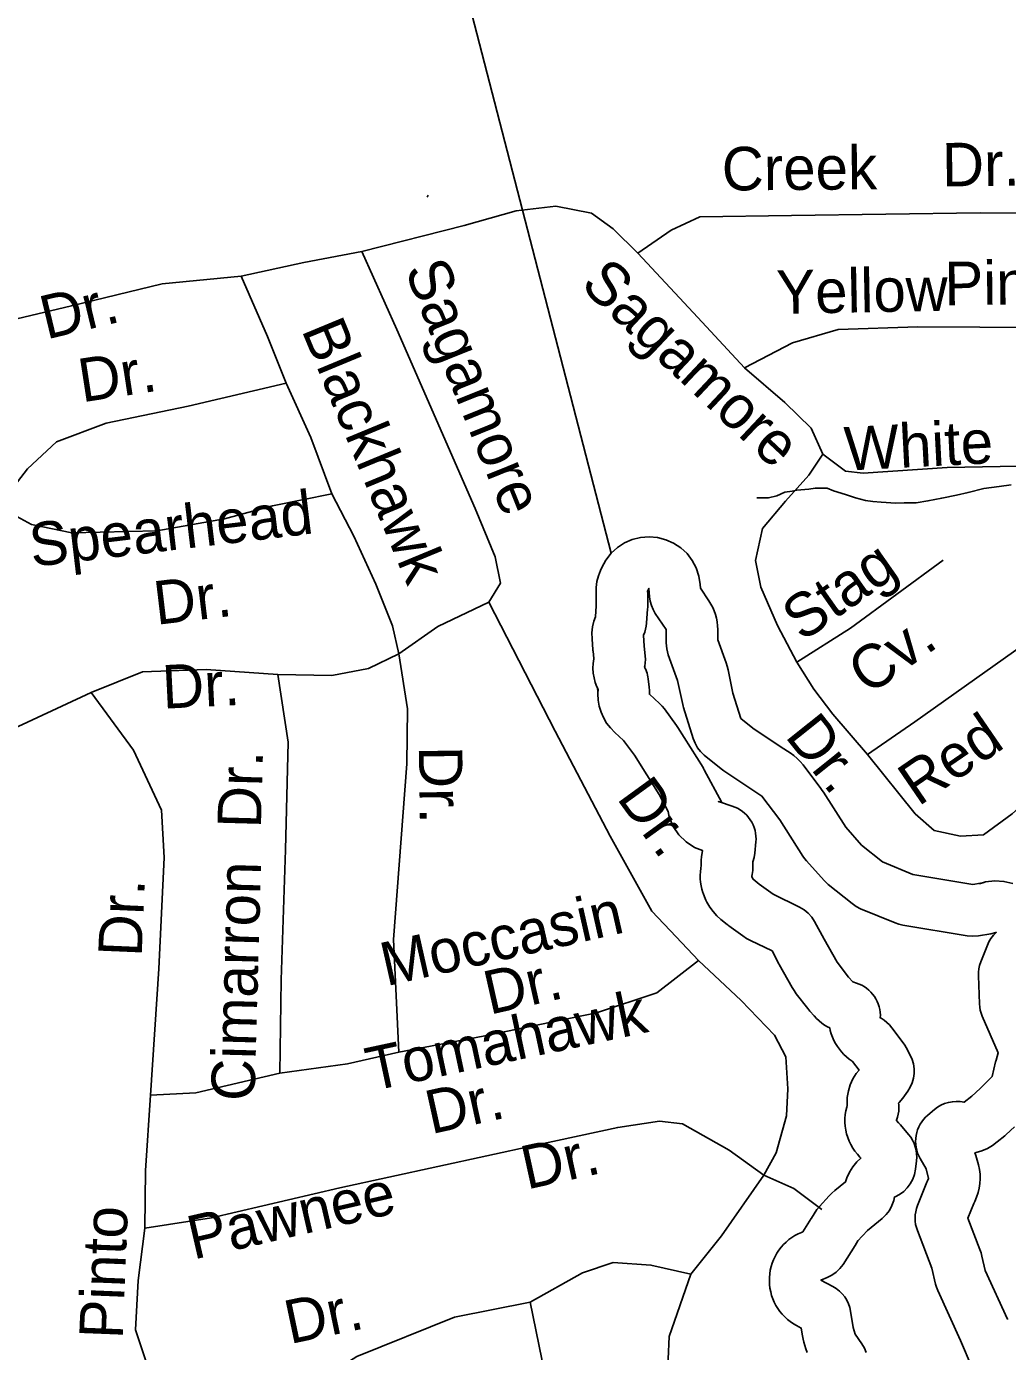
# Model space of a CAD drawing. Extents: x 2126262 to 2293712, y 749403 to 919119.
# Drawn here: x 2232455 to 2234597, y 815280 to 818171 of the extents above; entities that cross this region are included whole.
import ezdxf

# ---------------------------------------------------------------- set-up
doc = ezdxf.new("R2010")
doc.units = 0
for name, color, linetype in [('Exist Hydrographic Creek Single Shore', 7, 'Continuous'), ('Exist Hydrographic Lake Shore', 7, 'Continuous'), ('Exist Hydrographic Misc Water Feature', 7, 'Continuous'), ('Exist Road Non-System Type 51', 7, 'Continuous'), ('Exist Road Non-System Type 51 Label', 7, 'Continuous')]:
    doc.layers.add(name, color=color, linetype=linetype)

msp = doc.modelspace()

# ---------------------------------------------------------------- linework, layer by layer
at = {"layer": 'Exist Hydrographic Creek Single Shore'}
msp.add_lwpolyline([(2233731.3, 817021.7), (2233001.9, 819844.2), (2233004, 819887.3), (2233053.9, 819954.6), (2233100.6, 820014.8), (2233167.9, 820103.8), (2233222.2, 820184.2), (2233294.9, 820279.8), (2233338, 820335.6), (2233371.7, 820386.7), (2233408.6, 820451.9), (2233446.6, 820526.8)], dxfattribs=at)
at = {"layer": 'Exist Hydrographic Lake Shore'}
for points in [[(2234159.3, 815278.3), (2234156.5, 815286.5), (2234152.3, 815300.8), (2234150.5, 815307.5), (2234149.2, 815314.3), (2234146.3, 815331.5), (2234136.1, 815337), (2234129.2, 815341), (2234122.6, 815345.5), (2234116.4, 815350.4), (2234110.5, 815355.8), (2234105, 815361.6), (2234100, 815367.7), (2234095.4, 815374.2), (2234091.2, 815381), (2234087.6, 815388), (2234084.4, 815395.3), (2234081.8, 815402.8), (2234079.7, 815410.5), (2234078.2, 815418.3), (2234077.2, 815426.2), (2234076.8, 815434.1), (2234076.9, 815442.1), (2234077.6, 815450), (2234078.9, 815457.9), (2234080.7, 815465.6), (2234083, 815473.2), (2234085.9, 815480.6), (2234089.3, 815487.8), (2234093.2, 815494.7), (2234097.6, 815501.4), (2234102.4, 815507.7), (2234107.7, 815513.6), (2234113.4, 815519.2), (2234119.4, 815524.4), (2234125.8, 815529.1), (2234132.6, 815533.3), (2234139.6, 815537.1), (2234146.8, 815540.3), (2234149.7, 815541.5), (2234168.4, 815570.4), (2234169, 815571.5), (2234180.4, 815590), (2234186.3, 815596.3), (2234186.2, 815596.4), (2234207.6, 815620), (2234213.4, 815625.9), (2234219.6, 815631.4), (2234242.9, 815650.4), (2234245.8, 815659.1), (2234251.6, 815671.6), (2234259, 815683.2), (2234267.7, 815693.9), (2234276.6, 815702.4), (2234274.6, 815704.5), (2234268.9, 815710.7), (2234263.6, 815717.3), (2234258.8, 815724.3), (2234254.6, 815731.6), (2234251, 815739.2), (2234247.9, 815747.1), (2234245.4, 815755.2), (2234243.6, 815763.4), (2234242.3, 815771.8), (2234241.7, 815780.2), (2234241.8, 815788.7), (2234242.4, 815797.1), (2234243.7, 815805.5), (2234245.6, 815813.7), (2234246.6, 815816.7), (2234246.3, 815820.8), (2234246.9, 815834.8), (2234249.4, 815848.7), (2234253.5, 815862.1), (2234259.3, 815874.9), (2234266.6, 815886.9), (2234272.6, 815894.4), (2234258.4, 815913.3), (2234257.4, 815913.9), (2234251.2, 815918.3), (2234245.3, 815923.1), (2234239.7, 815928.3), (2234234.5, 815933.8), (2234229.6, 815939.7), (2234225.2, 815945.9), (2234221.2, 815952.4), (2234217.7, 815959.1), (2234214.6, 815966.1), (2234212, 815973.2), (2234209.9, 815980.6), (2234208.6, 815986.2), (2234203.8, 815988.7), (2234197.3, 815992.6), (2234191.1, 815997), (2234185.2, 816001.7), (2234179.7, 816006.9), (2234174.5, 816012.4), (2234165.4, 816022.8), (2234163, 816025.5), (2234160.7, 816028.4), (2234135.6, 816060.9), (2234130.8, 816067.7), (2234126.5, 816074.7), (2234098.4, 816124.9), (2234098, 816125.6), (2234097.7, 816126.2), (2234082.6, 816154.1), (2234035.5, 816177), (2234026.8, 816181.7), (2234018.6, 816187.2), (2233988.7, 816208.9), (2233986.6, 816210.4), (2233984.6, 816212), (2233971.1, 816222.8), (2233962, 816230.9), (2233953.9, 816240), (2233946.7, 816249.8), (2233940.7, 816260.4), (2233938.3, 816265.3), (2233935, 816272.6), (2233932.2, 816280), (2233931.6, 816281.7), (2233929.4, 816289.1), (2233927.8, 816296.5), (2233926.6, 816304.1), (2233926, 816311.8), (2233925.9, 816319.4), (2233926.3, 816327.1), (2233927.2, 816334.7), (2233928.3, 816340.3), (2233928, 816343.5), (2233928, 816351.9), (2233928.7, 816360.3), (2233929.9, 816368.6), (2233931, 816373.1), (2233913.5, 816380.2), (2233895.1, 816392.3), (2233879.4, 816407.7), (2233867, 816425.8), (2233858.3, 816446.1), (2233855.7, 816458.5), (2233836, 816495.5), (2233782.4, 816581), (2233758.8, 816613.4), (2233739.3, 816631.1), (2233729.9, 816640.8), (2233721.7, 816651.5), (2233714.9, 816663.2), (2233709.4, 816675.5), (2233705.5, 816688.4), (2233703.2, 816701.7), (2233702.5, 816715.2), (2233702.7, 816718.7), (2233702.7, 816718.8), (2233702.7, 816719.1), (2233702.6, 816717.9), (2233702.7, 816719.5), (2233701.6, 816727.9), (2233700.5, 816730.2), (2233696.9, 816740), (2233694.3, 816750.2), (2233692.6, 816760.5), (2233691.9, 816771), (2233692.1, 816781.4), (2233693.4, 816791.8), (2233693.5, 816792.6), (2233692, 816808.1), (2233691.9, 816809.5), (2233691.7, 816810.9), (2233690, 816834.8), (2233689.7, 816847.9), (2233691.1, 816861), (2233693.9, 816873.8), (2233697.2, 816883.4), (2233698.9, 816907.3), (2233698.9, 816931.3), (2233698.8, 816934.3), (2233699, 816947.2), (2233700.6, 816960), (2233703.7, 816972.5), (2233708.3, 816984.5), (2233711, 816990.7), (2233719.9, 817007.1), (2233731.3, 817021.7), (2233745.1, 817034.3), (2233760.7, 817044.4), (2233777.7, 817051.8), (2233795.8, 817056.3), (2233814.4, 817057.8), (2233832.9, 817056.2), (2233850.9, 817051.5), (2233867.9, 817044), (2233883.5, 817033.7), (2233897.1, 817021.1), (2233908.4, 817006.3), (2233917.2, 816989.9), (2233923.1, 816972.2), (2233926.1, 816953.9), (2233926.7, 816945.4), (2233945, 816918.2), (2233949.4, 816911.1), (2233953.3, 816903.7), (2233956.6, 816896.1), (2233959.3, 816888.2), (2233961.4, 816880.2), (2233963, 816872), (2233963.9, 816863.7), (2233964.2, 816855.4), (2233964.2, 816832.7), (2233982.3, 816782.8), (2233984.8, 816775.3), (2233986.7, 816767.7), (2233997.4, 816716.9), (2234014.7, 816661.6), (2234041.1, 816639.9), (2234102.7, 816598.9), (2234122.3, 816586.1), (2234130.1, 816580.5), (2234137.4, 816574.2), (2234144.1, 816567.3), (2234150.3, 816559.9), (2234189.4, 816508.4), (2234192.1, 816504.6), (2234194.7, 816500.7), (2234243.5, 816423.9), (2234278.3, 816385.1), (2234323.9, 816348.3), (2234390.3, 816320.9), (2234521, 816299.3), (2234537.9, 816302.1), (2234544.7, 816303.7), (2234535.5, 816300.8), (2234548.9, 816304.9), (2234568.7, 816307.2), (2234588.6, 816306), (2234607.9, 816301.4)], [(2234519.2, 815244.8), (2234493.9, 815304.6), (2234444.3, 815413.6), (2234441.6, 815420.4), (2234439.6, 815427.4), (2234431.3, 815462.4), (2234399.9, 815544.2), (2234397.7, 815550.8), (2234396.1, 815557.6), (2234395.2, 815564.5), (2234394.9, 815571.5), (2234395.2, 815578.4), (2234396.2, 815585.3), (2234397.9, 815592.1), (2234400.1, 815598.7), (2234419, 815646.4), (2234420.3, 815649.4), (2234421.7, 815652.4), (2234424.5, 815658.1), (2234418.9, 815678.7), (2234405.9, 815701.5), (2234402.9, 815707.3), (2234400.4, 815713.3), (2234398.5, 815719.5), (2234397.1, 815725.8), (2234396.3, 815732.3), (2234396, 815738.8), (2234396.3, 815745.3), (2234397.1, 815751.7), (2234398.5, 815758.1), (2234400.5, 815764.3), (2234403, 815770.3), (2234406, 815776.1), (2234409.4, 815781.5), (2234413.4, 815786.7), (2234417.8, 815791.5), (2234422.5, 815795.9), (2234437, 815808.1), (2234443.9, 815813.4), (2234451.4, 815817.7), (2234459.3, 815821.2), (2234467.6, 815823.8), (2234476.2, 815825.3), (2234484.8, 815825.9), (2234493.5, 815825.5), (2234502, 815824), (2234502.1, 815824), (2234518.5, 815837.6), (2234536.9, 815854.1), (2234563.1, 815880.6), (2234570.5, 815912.2), (2234571, 815914.1), (2234571.5, 815916), (2234576.2, 815932.1), (2234541.5, 816011.6), (2234539, 816018.2), (2234537.1, 816025), (2234535.9, 816031.9), (2234535.3, 816038.9), (2234533.1, 816099.9), (2234533.2, 816107.6), (2234534.1, 816115.3), (2234535.8, 816122.8), (2234538.2, 816130.1), (2234552.7, 816166.7), (2234556.2, 816174.4), (2234560.5, 816181.6), (2234565.7, 816188.3), (2234571.5, 816194.3), (2234572.1, 816194.8), (2234571, 816194.3), (2234560.2, 816191.7), (2234533, 816187.3), (2234520.8, 816186.3), (2234508.7, 816187.3), (2234367.8, 816210.6), (2234359.5, 816212.5), (2234351.4, 816215.3), (2234276, 816246.3), (2234266.3, 816251.2), (2234257.4, 816257.4), (2234205.2, 816299.5), (2234200.7, 816303.5), (2234196.6, 816307.8), (2234157.7, 816351), (2234153.8, 816355.8), (2234150.2, 816360.9), (2234099.8, 816440.4), (2234060.7, 816491.9), (2234041, 816504.8), (2234040.7, 816505), (2234040.5, 816505.2), (2233977.2, 816547.3), (2233974.2, 816549.4), (2233971.3, 816551.7), (2233934.7, 816581.6), (2233926.8, 816589.2), (2233920, 816597.7), (2233914.6, 816607.2), (2233910.6, 816617.4), (2233889.5, 816685.1), (2233888.5, 816688.4), (2233887.7, 816691.9), (2233876.6, 816744.4), (2233856.2, 816800.5), (2233854.3, 816806.7), (2233852.9, 816813.1), (2233852, 816819.6), (2233851.7, 816826.1), (2233851.7, 816855.4), (2233827.9, 816890.7), (2233823, 816899.1), (2233819.3, 816908), (2233816.7, 816917.3), (2233815.3, 816926.9), (2233813.9, 816945.3), (2233811.2, 816939.1), (2233811.4, 816933.7), (2233811.4, 816906), (2233811.4, 816903.3), (2233811.2, 816900.7), (2233809, 816869.6), (2233808.2, 816862.8), (2233806.8, 816856), (2233804.7, 816849.5), (2233802.1, 816843.2), (2233803.9, 816819.3), (2233806.1, 816798.1), (2233806.4, 816790.4), (2233806, 816782.8), (2233804.8, 816775.2), (2233804.4, 816773.5), (2233805.3, 816771.7), (2233807, 816767.9), (2233808.6, 816764), (2233809.9, 816760), (2233811, 816756), (2233811.9, 816751.9), (2233812.5, 816747.7), (2233814.7, 816730), (2233815.3, 816722.5), (2233815.1, 816714.9), (2233815, 816714.4), (2233837.4, 816694.1), (2233842.7, 816688.6), (2233847.6, 816682.7), (2233874.2, 816646.1), (2233875.7, 816644), (2233877.1, 816641.8), (2233932, 816554.1), (2233933.4, 816551.9), (2233934.6, 816549.6), (2233972.9, 816477.8), (2233965.6, 816479.9), (2233966.8, 816479.6), (2233967.9, 816479.2), (2233995.6, 816470.3), (2234001.6, 816468.2), (2234007.3, 816465.5), (2234012.8, 816462.3), (2234018, 816458.7), (2234022.9, 816454.7), (2234027.4, 816450.3), (2234031.6, 816445.5), (2234035.3, 816440.3), (2234038.6, 816434.9), (2234041.4, 816429.2), (2234043.7, 816423.3), (2234045.5, 816417.3), (2234046.8, 816411.1), (2234047.5, 816404.8), (2234047.8, 816398.4), (2234047.5, 816392.1), (2234045.2, 816367.7), (2234043.7, 816358.2), (2234041, 816348.9), (2234040.5, 816347.6), (2234040.5, 816347.4), (2234041.1, 816338.7), (2234040.7, 816329.9), (2234039.2, 816321.3), (2234038.3, 816317.3), (2234038.9, 816315.6), (2234041.4, 816310.7), (2234054.9, 816299.9), (2234084.8, 816278.1), (2234142.6, 816250), (2234152.7, 816244.1), (2234161.6, 816236.7), (2234169.4, 816228.1), (2234175.7, 816218.3), (2234196.6, 816179.9), (2234224.7, 816129.7), (2234249.8, 816097.1), (2234258.9, 816086.7), (2234266.9, 816084.2), (2234272.8, 816082.1), (2234278.4, 816079.4), (2234283.8, 816076.4), (2234288.9, 816072.9), (2234293.7, 816068.9), (2234298.2, 816064.6), (2234302.3, 816060), (2234306, 816055), (2234309.3, 816049.7), (2234312.2, 816044.2), (2234314.5, 816038.5), (2234316.4, 816032.5), (2234317.8, 816026.5), (2234318.7, 816020.3), (2234319.1, 816014.1), (2234318.9, 816008.2), (2234320.7, 816007.2), (2234327.3, 816003), (2234333.4, 815998.2), (2234339, 815992.7), (2234344, 815986.7), (2234369, 815953.5), (2234372.3, 815948.7), (2234375.2, 815943.7), (2234384, 815927.1), (2234388.3, 815917.6), (2234391.2, 815907.6), (2234392.6, 815897.3), (2234392.7, 815886.9), (2234391.3, 815876.6), (2234388.5, 815866.6), (2234384.3, 815857.1), (2234378.9, 815848.2), (2234367.8, 815832.7), (2234360.1, 815823.5), (2234358.7, 815822.4), (2234359.2, 815818.9), (2234359.6, 815811.9), (2234359.2, 815805), (2234358.3, 815798.1), (2234356.7, 815791.3), (2234354.5, 815784.7), (2234354.2, 815784), (2234358.7, 815779.5), (2234360.9, 815777.2), (2234363, 815774.8), (2234380.8, 815753.7), (2234385.4, 815747.6), (2234389.4, 815741.1), (2234392.7, 815734.2), (2234395.2, 815726.9), (2234397.1, 815719.5), (2234398.1, 815711.9), (2234398.4, 815704.3), (2234397.9, 815696.6), (2234395.7, 815677.8), (2234393.5, 815666.8), (2234389.8, 815656.3), (2234384.5, 815646.4), (2234377.9, 815637.4), (2234370, 815629.6), (2234360.9, 815622.9), (2234351.1, 815617.7), (2234350.2, 815617.5), (2234348.2, 815609.7), (2234344.3, 815598.6), (2234338.8, 815588.3), (2234331.7, 815578.9), (2234323.2, 815570.8), (2234290.8, 815544.3), (2234269.4, 815520.7), (2234269.9, 815521.8), (2234267.3, 815516.5), (2234264.3, 815511.5), (2234237.6, 815470.4), (2234230.7, 815461.3), (2234222.5, 815453.4), (2234213.2, 815446.8), (2234203, 815441.8), (2234189.3, 815436.2), (2234215.7, 815422), (2234223, 815417.5), (2234229.8, 815412.2), (2234235.9, 815406.2), (2234241.2, 815399.6), (2234245.8, 815392.3), (2234249.5, 815384.6), (2234252.4, 815376.5), (2234254.2, 815368.2), (2234260.1, 815332.8), (2234264.4, 815318.4), (2234278.9, 815297), (2234284.2, 815287.9), (2234288.2, 815278.2)], [(2234611.9, 815770.2), (2234593.5, 815753.8), (2234592, 815752.5), (2234590.5, 815751.2), (2234574.2, 815737.6), (2234563.8, 815729.9), (2234552.6, 815723.5), (2234540.8, 815718.3), (2234528.4, 815714.6), (2234525.4, 815714.1), (2234527.4, 815708.3), (2234533, 815687.7), (2234535.3, 815677.7), (2234536.6, 815667.5), (2234537, 815657.2), (2234536.5, 815647), (2234535, 815636.8), (2234532.6, 815626.9), (2234529.3, 815617.2), (2234525.1, 815607.8), (2234523, 815603.5), (2234510.1, 815570.9), (2234536.3, 815502.8), (2234538.8, 815495.6), (2234540.8, 815488.3), (2234548.2, 815456.8), (2234596.3, 815351.2), (2234596.8, 815349.9)]]:
    msp.add_lwpolyline(points, dxfattribs=at)
for points in [[(2233702.9, 816721.2), (2233703.1, 816724.6), (2233703.1, 816724.6), (2233702.9, 816721.7)], [(2233703.1, 816724.6), (2233703.1, 816724.6), (2233703.1, 816724.7), (2233703.1, 816724.6)], [(2233703.2, 816724.9), (2233703.2, 816725.9), (2233703.2, 816724.9)]]:
    msp.add_lwpolyline(points, close=True, dxfattribs=at)
at = {"layer": 'Exist Hydrographic Misc Water Feature'}
msp.add_line((2233331.9, 817802.8), (2233329.9, 817798.8), dxfattribs=at)
msp.add_lwpolyline([(2234604.7, 817171.4), (2234578.7, 817167.2), (2234544.6, 817162.8), (2234510.6, 817154.6), (2234485, 817148.4), (2234453, 817142.2), (2234422.8, 817135.9), (2234397, 817131.7), (2234370.9, 817131.5), (2234352.9, 817131.4), (2234320.9, 817133.1), (2234302.9, 817134.9), (2234286.9, 817136.8), (2234264.9, 817142.6), (2234243, 817150.4), (2234216.9, 817158.2), (2234203, 817164.1), (2234190.9, 817164), (2234177, 817163.9), (2234162.8, 817161.8), (2234137, 817159.5), (2234126.9, 817157.5), (2234110.9, 817155.4), (2234092.9, 817147.2), (2234075.1, 817143.1), (2234061.1, 817143), (2234049.2, 817142.9)], dxfattribs=at)
at = {"layer": 'Exist Road Non-System Type 51'}
for points in [[(2233789.9, 817676.2), (2233736.1, 817730), (2233688.7, 817763.5), (2233610.5, 817778.9), (2233524, 817769.1), (2233411, 817737), (2233187, 817680.4)], [(2235060.6, 817760.9), (2234936.3, 817763.5), (2234537.2, 817764.9), (2234124.8, 817758.6), (2233925.2, 817755.8), (2233862.4, 817726.5), (2233789.9, 817676.2)], [(2233187, 817680.4), (2233060.7, 817656), (2232923.9, 817626.6)], [(2233187, 817680.4), (2233263.7, 817510), (2233434.7, 817119.6), (2233478.7, 817014.2), (2233489.8, 816956.9), (2233464.7, 816915)], [(2233789.9, 817676.2), (2233921, 817536.5), (2234022.9, 817426.2)], [(2232923.9, 817626.6), (2232751.6, 817609.4), (2232553.4, 817561.9), (2232434.1, 817533.3), (2232351.7, 817474.7), (2232235.9, 817348.9), (2232060.8, 817149.9)], [(2232923.9, 817626.6), (2232981.8, 817494.6), (2233022.3, 817392.7)], [(2235057.7, 817516.3), (2234806.5, 817513.5), (2234401.1, 817515.6), (2234226.7, 817510), (2234127.6, 817480.7), (2234022.9, 817426.2)], [(2234022.9, 817426.2), (2234110.8, 817350.8), (2234168, 817294.9), (2234193.9, 817238.3)], [(2233022.3, 817392.7), (2232808.1, 817343.1), (2232629.5, 817305.4), (2232520.6, 817264.9), (2232457.8, 817206.2), (2232393.6, 817123.8)], [(2233022.3, 817392.7), (2233076, 817274.7), (2233122.1, 817151.7)], [(2234136.8, 816784.6), (2234094.8, 816864), (2234058.5, 816947.8), (2234046.6, 817005.8), (2234062, 817075.6), (2234112.2, 817135.7), (2234163.2, 817192.2), (2234193.9, 817238.3)], [(2234193.9, 817238.3), (2234242.7, 817200.6), (2234281.8, 817196.4), (2234464.6, 817209), (2234812.8, 817215.3), (2235043, 817225.1), (2235076, 817237.1)], [(2232393.6, 817123.8), (2232466.2, 817084.7), (2232554.1, 817066.5), (2232739.7, 817070.7), (2232887.6, 817097.3), (2232992.3, 817125.2), (2233122.1, 817151.7)], [(2233122.1, 817151.7), (2233170.2, 817058.9), (2233217.7, 816954.1), (2233254, 816863.3), (2233267.9, 816802.1)], [(2234291, 816582.8), (2234394.3, 816654), (2234830.4, 816963.4), (2234998.5, 817078.6), (2235076.7, 817123.3)], [(2234136.8, 816784.6), (2234254, 816858.6), (2234456.2, 817006.5)], [(2233267.9, 816802.1), (2233353, 816862.2), (2233464.7, 816915)], [(2233464.7, 816915), (2233609.1, 816633.8), (2233729.1, 816404.8), (2233820.5, 816240.7), (2233873.6, 816184.8), (2233922.4, 816133.1)], [(2231434.2, 816870.6), (2231448.1, 816793.8), (2231469.1, 816714.1), (2231516.5, 816644.3), (2231562.6, 816619.2), (2231651.9, 816612.2), (2231928.9, 816607.3), (2232205.2, 816594.7), (2232351, 816603.8), (2232596.6, 816718.3)], [(2235106, 816846.8), (2235009.7, 816783.9), (2234842.2, 816665.2), (2234607.1, 816453.6), (2234544.3, 816407.5), (2234494, 816404.7), (2234436.8, 816417.3), (2234394.9, 816453.6), (2234291, 816582.8)], [(2233004.1, 816757.4), (2233122.1, 816755.3), (2233201.6, 816770.7), (2233267.9, 816802.1)], [(2233267.9, 816802.1), (2233286.7, 816682.7), (2233285.3, 816562.6), (2233256.7, 816179.2), (2233267.9, 815933.4)], [(2234291, 816582.8), (2234215.6, 816670.8), (2234173.8, 816725.2), (2234136.8, 816784.6)], [(2232596.6, 816718.3), (2232708.3, 816763), (2232847.8, 816768.6), (2233004.1, 816757.4)], [(2233004.1, 816757.4), (2233026.5, 816609.4), (2233020.9, 816374.7), (2233011.1, 816091.2), (2233008.3, 815887.3)], [(2232596.6, 816718.3), (2232688.8, 816592.6), (2232750.2, 816461.3), (2232755.7, 816358), (2232744.6, 816114.9), (2232726.4, 815839.8)], [(2233267.9, 815933.4), (2233452.1, 815968.3), (2233699.8, 816019.3), (2233831, 816062.6), (2233922.4, 816133.1)], [(2233922.4, 816133.1), (2234015.2, 816045.8), (2234087.8, 815970.4), (2234112.9, 815922.9), (2234117.1, 815853.1), (2234114.3, 815794.4), (2234092, 815713.4), (2234064.7, 815665.2)], [(2233008.3, 815887.3), (2233156.3, 815908.2), (2233267.9, 815933.4)], [(2232726.4, 815839.8), (2232824.8, 815844.7), (2233008.3, 815887.3)], [(2232726.4, 815839.8), (2232715.3, 815675), (2232713.9, 815549.3)], [(2232713.9, 815549.3), (2232859, 815571.6), (2233139.5, 815637.3), (2233567.2, 815730.2), (2233745.9, 815769.3), (2233837.3, 815782.5), (2233887.5, 815776.9), (2233989.4, 815719.7), (2234064.7, 815665.2)], [(2234064.7, 815665.2), (2233972.6, 815532.5), (2233905.7, 815448.7)], [(2234064.7, 815665.2), (2234130.3, 815635.9), (2234191.7, 815589.8)], [(2232713.9, 815549.3), (2232699.2, 815435.4), (2232693.6, 815327.9), (2232727.1, 815227.3)], [(2233554.7, 815388), (2233669.1, 815452.2), (2233736.1, 815474.6), (2233818.4, 815469), (2233905.7, 815448.7)], [(2233905.7, 815448.7), (2233858.2, 815313.2), (2233854, 815214.1), (2233868, 815098.1), (2233920.3, 814759.4), (2233949.6, 814657.5), (2234004, 814593.2), (2234101, 814521.3)], [(2232984.6, 815142.8), (2233053.7, 815191), (2233176.5, 815269.2), (2233389.3, 815355.1), (2233554.7, 815388)], [(2233554.7, 815388), (2233586.8, 815231.5), (2233627.2, 814987.1), (2233679.6, 814634.4), (2233711.7, 814434.7)]]:
    msp.add_lwpolyline(points, dxfattribs=at)

# ---------------------------------------------------------------- texts
at = {"layer": 'Exist Road Non-System Type 51 Label'}
for s, rotation, p in [('Creek', 0.5054, (2233973.4, 817813.1)), ('Dr.', 0.7998, (2234454.3, 817821.9)), ('Sagamore', 291.8995, (2233280, 817640.6)), ('Sagamore', 316.7294, (2233661.6, 817604.2)), ('Pine', 0.7161, (2234459.5, 817562.7)), ('Yellow', 1.1261, (2234092.9, 817543.8)), ('Dr.', 13.5283, (2232498.8, 817487.9)), ('Blackhawk', 292.5044, (2233054.9, 817509.5)), ('Dr.', 8.7431, (2232576.6, 817350.9)), ('White', 2.9568, (2234242.8, 817202)), ('Spearhead', 6.8037, (2232467.6, 816991.9)), ('Stag', 35.0931, (2234148.8, 816827.1)), ('Dr.', 6.8037, (2232739.1, 816865.5)), ('Cv.', 35.0931, (2234292.8, 816710.2)), ('Dr.', 2.8663, (2232753.7, 816682.6)), ('Dr.', 308.5956, (2234109.1, 816622.5)), ('Red', 34.4284, (2234401.8, 816468.2)), ('Dr.', 88.4036, (2232967, 816421)), ('Dr.', 270.8594, (2233311.6, 816600.6)), ('Dr.', 306.0072, (2233742, 816487.8)), ('Cimarron', 88.4036, (2232953, 815825.8)), ('Dr.', 87.5737, (2232706.7, 816140.5)), ('Moccasin', 12.7235, (2233240.6, 816077)), ('Dr.', 12.7235, (2233466.2, 816014.8)), ('Tomahawk', 12.0788, (2233208.4, 815847.9)), ('Dr.', 12.4666, (2233338.7, 815754.2)), ('Dr.', 12.4666, (2233547.5, 815633.4)), ('Pawnee', 12.9603, (2232819.6, 815480.6)), ('Pinto', 87.7367, (2232665.3, 815306.6)), ('Dr.', 11.8895, (2233030.3, 815296.3))]:
    msp.add_text(s, height=95, rotation=rotation, dxfattribs=at).set_placement(p)

doc.saveas('drawing.dxf')
